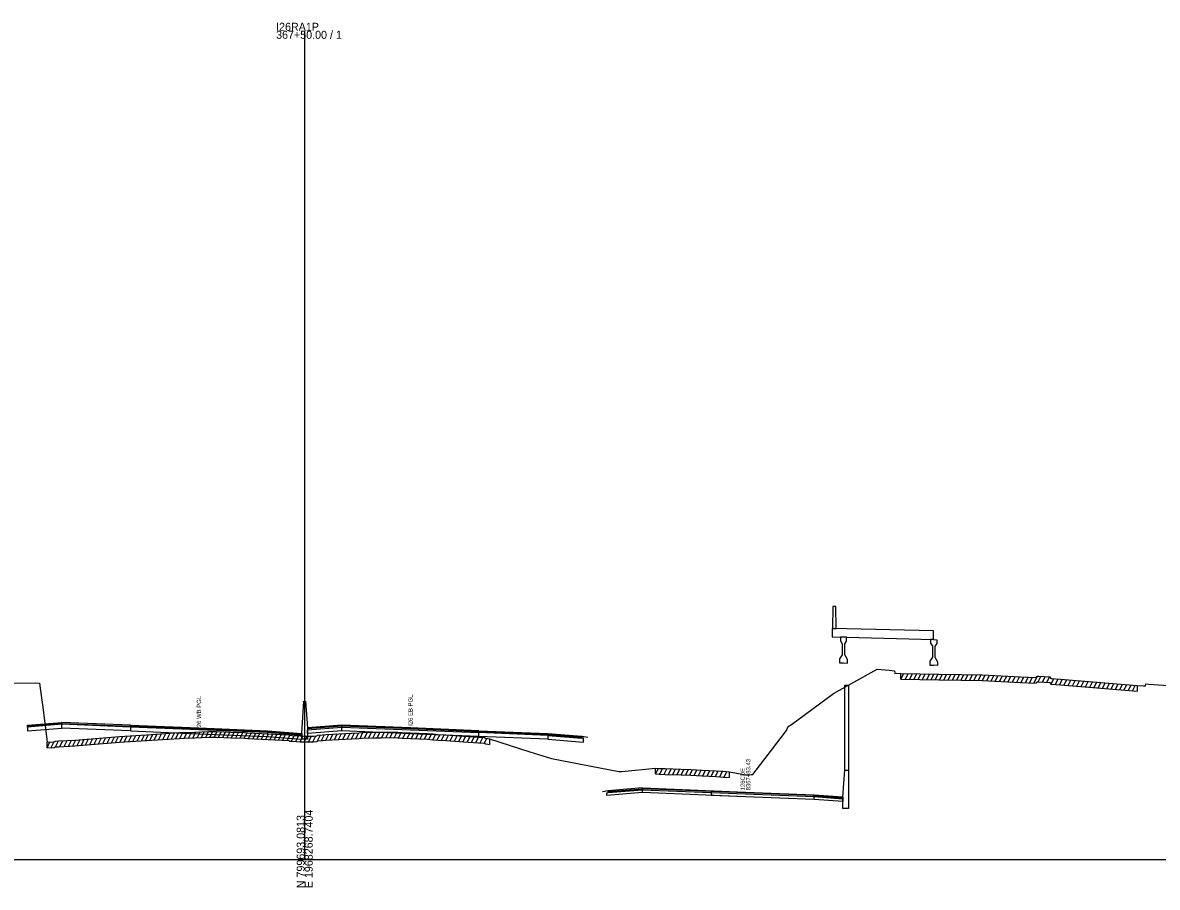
# Model space of a CAD drawing. Extents: x 1017 to 19997, y -1947 to 50737.
# Drawn here: x 14501.4 to 14898.2, y 17490.3 to 17792.9 of the extents above; entities that cross this region are included whole.
import ezdxf

# ---------------------------------------------------------------- set-up
doc = ezdxf.new("R2010")
doc.units = 0
for name, color, linetype in [('RD_GPK_XS_Cell', 7, 'Continuous'), ('RD_XS_Base', 7, 'Continuous'), ('RD_XS_ExGround', 7, 'Continuous'), ('RD_XS_ExPaveRet', 7, 'Continuous'), ('RD_XS_Greenside', 7, 'Continuous'), ('RD_XS_MedBWall', 7, 'Continuous'), ('RD_XS_Pave', 7, 'Continuous'), ('RD_XS_PaveOvlay', 7, 'Continuous'), ('RD_XS_TX_Notes', 7, 'Continuous')]:
    doc.layers.add(name, color=color, linetype=linetype)

msp = doc.modelspace()

# ---------------------------------------------------------------- linework, layer by layer
at = {"layer": 'RD_GPK_XS_Cell'}
for p, q in [((14600, 17500), (14600, 17790.08)), ((14000, 17500), (14600, 17500)), ((14600, 17500), (15200, 17500))]:
    msp.add_line(p, q, dxfattribs=at)
at = {"layer": 'RD_XS_Base'}
for points in [[(14515, 17546.02), (14515, 17547.36)], [(14503, 17546.4), (14503, 17545.06)], [(14503, 17545.06), (14515, 17546.02)], [(14539.05, 17545.04), (14515, 17546.02)], [(14539.05, 17546.38), (14539.05, 17545.04)], [(14539.05, 17545.04), (14563, 17544.08), (14587, 17543.1)], [(14599, 17543.5), (14587, 17544.44)], [(14587, 17544.44), (14587, 17543.1)], [(14587, 17543.1), (14599, 17542.16)], [(14599, 17542.16), (14599, 17543.5)], [(14601, 17544.11), (14601, 17545.45)], [(14613, 17545.05), (14601, 17544.11)], [(14613, 17545.05), (14613, 17546.39)], [(14660.95, 17543.1), (14637, 17544.08), (14613, 17545.05)], [(14660.95, 17543.1), (14660.95, 17544.44)], [(14685, 17542.13), (14660.95, 17543.1)], [(14685, 17543.47), (14685, 17542.13)], [(14697.5, 17542.47), (14697, 17542.51), (14685, 17543.47)], [(14685, 17542.13), (14697.5, 17541.13)], [(14697.5, 17541.13), (14697.5, 17542.47)], [(14705.69, 17523.43), (14706.19, 17523.47), (14718.19, 17524.44)], [(14718.19, 17523.44), (14705.69, 17522.43)], [(14705.69, 17522.43), (14705.69, 17523.43)], [(14718.19, 17523.44), (14718.19, 17524.44)], [(14778.19, 17521.08), (14754.19, 17522.02), (14718.19, 17523.44)], [(14742.19, 17523.49), (14742.19, 17522.49)], [(14778.19, 17521.08), (14754.19, 17522.02), (14742.19, 17522.49)], [(14778.19, 17522.08), (14788.19, 17521.3)], [(14778.19, 17521.08), (14778.19, 17522.08)], [(14788.19, 17520.3), (14778.19, 17521.08)], [(14788.19, 17521.3), (14788.19, 17520.3)]]:
    msp.add_lwpolyline(points, dxfattribs=at)
at = {"layer": 'RD_XS_ExGround'}
msp.add_lwpolyline([(14484.51, 17561.81), (14505.82, 17561.83), (14507.21, 17561.76), (14507.82, 17557.4), (14508.35, 17553.41), (14509.87, 17541.1), (14512.36, 17541.26), (14512.71, 17541.45), (14513.92, 17541.52), (14519.54, 17541.85), (14533.82, 17542.96), (14535.27, 17543.07), (14544.66, 17543.71), (14556.18, 17544.44), (14557.93, 17544.51), (14561.59, 17544.63), (14566.52, 17544.84), (14567.41, 17544.88), (14568.03, 17544.88), (14569.11, 17544.86), (14571.7, 17544.75), (14574.15, 17544.64), (14578.97, 17544.46), (14580.11, 17544.42), (14592.05, 17543.85), (14594.41, 17543.65), (14594.66, 17543.51), (14595.58, 17543.44), (14598.36, 17543.27), (14600, 17543.21), (14601.08, 17543.18), (14603.08, 17543.26), (14604.3, 17543.29), (14604.51, 17543.53), (14606.25, 17543.71), (14607.39, 17543.82), (14616.54, 17544.29), (14619.04, 17544.42), (14620.14, 17544.46), (14624.54, 17544.58), (14626.79, 17544.63), (14630.98, 17544.72), (14632.58, 17544.64), (14634.09, 17544.54), (14639.95, 17544.26), (14642.86, 17544.11), (14644.82, 17543.97), (14646.67, 17543.85), (14649.35, 17543.66), (14655.59, 17543.22), (14660.83, 17542.87), (14662.85, 17542.72), (14663.25, 17542.54), (14664.12, 17542.4), (14664.66, 17542.33), (14678.72, 17537.76), (14686.29, 17535.37), (14709.93, 17530.9), (14710.4, 17530.81), (14710.9, 17530.86), (14722.73, 17531.97), (14723.98, 17531.92), (14726.12, 17531.84), (14731.66, 17531.66), (14735.08, 17531.52), (14738.98, 17531.33), (14743.98, 17531.11), (14746.41, 17530.91), (14748.62, 17530.71), (14754.15, 17529.68), (14754.66, 17529.7), (14756.34, 17529.82), (14756.76, 17529.82), (14763.29, 17538.34), (14768.52, 17545.14), (14769.15, 17546.63), (14770.27, 17547.24), (14785, 17558.12), (14800.26, 17566.61), (14804.44, 17566.26), (14806.35, 17566.09), (14806.47, 17565.19), (14807.15, 17565.2), (14808.59, 17565.1), (14821.78, 17564.9), (14829.61, 17564.78), (14837, 17564.69), (14850.45, 17564.01), (14855.88, 17563.73), (14856.14, 17564.21), (14856.8, 17564.17), (14860.7, 17563.95), (14860.96, 17563.44), (14864.42, 17563.16), (14891.23, 17560.92), (14893.44, 17560.84), (14894.09, 17560.83), (14894.22, 17561.52), (14895.28, 17561.42), (14903.82, 17560.85)], dxfattribs=at)
at = {"layer": 'RD_XS_ExPaveRet'}
for p, q in [((14808.59, 17563.1), (14808.59, 17565.1)), ((14808.59, 17563.1), (14809.58, 17565.09)), ((14808.59, 17563.1), (14821.78, 17562.9)), ((14810.09, 17563.08), (14811.08, 17565.07)), ((14811.59, 17563.06), (14812.58, 17565.04)), ((14813.09, 17563.03), (14814.08, 17565.02)), ((14814.59, 17563.01), (14815.58, 17565)), ((14816.09, 17562.99), (14817.08, 17564.97)), ((14817.59, 17562.97), (14818.58, 17564.95)), ((14819.09, 17562.94), (14820.08, 17564.93)), ((14820.59, 17562.92), (14821.58, 17564.9)), ((14821.78, 17562.9), (14829.61, 17562.78)), ((14822.09, 17562.9), (14823.08, 17564.88)), ((14823.59, 17562.87), (14824.58, 17564.86)), ((14825.09, 17562.85), (14826.08, 17564.84)), ((14826.59, 17562.83), (14827.58, 17564.81)), ((14828.09, 17562.81), (14829.08, 17564.79)), ((14829.59, 17562.78), (14830.58, 17564.77)), ((14829.61, 17562.78), (14837, 17562.69)), ((14831.09, 17562.76), (14832.08, 17564.75)), ((14832.59, 17562.74), (14833.58, 17564.73)), ((14834.09, 17562.72), (14835.08, 17564.71)), ((14835.59, 17562.71), (14836.58, 17564.69)), ((14837, 17562.69), (14850.45, 17562.01)), ((14837.09, 17562.68), (14838.06, 17564.63)), ((14838.59, 17562.61), (14839.56, 17564.56)), ((14840.09, 17562.53), (14841.06, 17564.48)), ((14841.59, 17562.46), (14842.56, 17564.41)), ((14843.09, 17562.38), (14844.06, 17564.33)), ((14844.59, 17562.3), (14845.56, 17564.26)), ((14846.09, 17562.23), (14847.06, 17564.18)), ((14847.59, 17562.15), (14848.56, 17564.1)), ((14849.09, 17562.08), (14850.06, 17564.03)), ((14850.59, 17562), (14851.56, 17563.95)), ((14852.09, 17561.92), (14853.06, 17563.87)), ((14853.59, 17561.85), (14854.56, 17563.8)), ((14855.09, 17561.77), (14856.3, 17564.2)), ((14856.59, 17562.19), (14857.56, 17564.13)), ((14858.09, 17562.1), (14859.06, 17564.04)), ((14859.59, 17562.01), (14860.56, 17563.96)), ((14861.09, 17561.42), (14862.05, 17563.35)), ((14862.59, 17561.3), (14863.55, 17563.23)), ((14864.09, 17561.18), (14865.05, 17563.1)), ((14865.59, 17561.06), (14866.55, 17562.98)), ((14867.09, 17560.93), (14868.05, 17562.85)), ((14868.59, 17560.81), (14869.55, 17562.73)), ((14850.45, 17562.01), (14855.88, 17561.73)), ((14855.88, 17561.73), (14856.14, 17562.21)), ((14856.14, 17562.21), (14856.8, 17562.17)), ((14856.8, 17562.17), (14860.7, 17561.95)), ((14860.7, 17561.95), (14860.96, 17561.44)), ((14860.96, 17561.44), (14864.42, 17561.16)), ((14864.42, 17561.16), (14891.23, 17558.92)), ((14870.09, 17560.68), (14871.05, 17562.6)), ((14871.59, 17560.56), (14872.55, 17562.48)), ((14873.09, 17560.43), (14874.05, 17562.35)), ((14874.59, 17560.31), (14875.55, 17562.23)), ((14876.09, 17560.18), (14877.05, 17562.1)), ((14877.59, 17560.06), (14878.55, 17561.98)), ((14879.09, 17559.93), (14880.05, 17561.85)), ((14880.59, 17559.81), (14881.55, 17561.73)), ((14882.09, 17559.68), (14883.05, 17561.6)), ((14883.59, 17559.56), (14884.55, 17561.48)), ((14885.09, 17559.43), (14886.05, 17561.35)), ((14886.59, 17559.31), (14887.55, 17561.23)), ((14888.09, 17559.18), (14889.05, 17561.1)), ((14889.59, 17559.06), (14890.55, 17560.98)), ((14891.23, 17560.92), (14891.23, 17558.92)), ((14532.37, 17540.85), (14533.41, 17542.93)), ((14533.87, 17540.97), (14534.91, 17543.05)), ((14535.37, 17541.08), (14536.41, 17543.15)), ((14536.87, 17541.18), (14537.91, 17543.25)), ((14538.37, 17541.28), (14539.41, 17543.35)), ((14539.87, 17541.38), (14540.91, 17543.45)), ((14541.37, 17541.49), (14542.41, 17543.56)), ((14542.87, 17541.59), (14543.91, 17543.66)), ((14544.37, 17541.69), (14545.4, 17543.75)), ((14545.87, 17541.78), (14546.9, 17543.85)), ((14547.37, 17541.88), (14548.4, 17543.95)), ((14548.87, 17541.97), (14549.9, 17544.04)), ((14550.37, 17542.07), (14551.4, 17544.14)), ((14551.87, 17542.17), (14552.9, 17544.23)), ((14553.37, 17542.26), (14554.4, 17544.33)), ((14554.87, 17542.36), (14555.9, 17544.42)), ((14556.37, 17542.45), (14557.39, 17544.49)), ((14557.87, 17542.51), (14558.89, 17544.54)), ((14559.37, 17542.56), (14560.39, 17544.59)), ((14560.87, 17542.61), (14561.89, 17544.64)), ((14561.59, 17542.63), (14566.52, 17542.84)), ((14562.37, 17542.66), (14563.39, 17544.71)), ((14563.87, 17542.73), (14564.89, 17544.77)), ((14565.37, 17542.79), (14566.39, 17544.83)), ((14566.52, 17542.84), (14567.41, 17542.88)), ((14566.87, 17542.85), (14567.88, 17544.88)), ((14567.41, 17542.88), (14568.03, 17542.88)), ((14568.03, 17542.88), (14569.11, 17542.86)), ((14568.37, 17542.87), (14569.36, 17544.85)), ((14569.11, 17542.86), (14571.7, 17542.75)), ((14569.87, 17542.83), (14570.85, 17544.79)), ((14571.37, 17542.77), (14572.35, 17544.72)), ((14572.87, 17542.7), (14573.85, 17544.66)), ((14574.37, 17542.63), (14575.35, 17544.6)), ((14575.87, 17542.58), (14576.85, 17544.54)), ((14577.37, 17542.52), (14578.35, 17544.48)), ((14578.87, 17542.46), (14579.85, 17544.43)), ((14580.37, 17542.4), (14581.35, 17544.36)), ((14581.87, 17542.33), (14582.85, 17544.29)), ((14583.37, 17542.26), (14584.35, 17544.22)), ((14584.87, 17542.19), (14585.85, 17544.15)), ((14586.37, 17542.12), (14587.35, 17544.08)), ((14587.87, 17542.05), (14588.85, 17544.01)), ((14589.37, 17541.98), (14590.35, 17543.93)), ((14590.87, 17541.91), (14591.85, 17543.86)), ((14592.37, 17541.83), (14593.33, 17543.74)), ((14593.87, 17541.69), (14594.77, 17543.5)), ((14595.37, 17541.45), (14596.34, 17543.39)), ((14596.87, 17541.36), (14597.84, 17543.3)), ((14598.37, 17541.27), (14599.35, 17543.23)), ((14599.87, 17541.22), (14600.86, 17543.19)), ((14601.37, 17541.2), (14602.39, 17543.23)), ((14602.87, 17541.25), (14603.89, 17543.28)), ((14604.37, 17541.37), (14605.5, 17543.63)), ((14605.87, 17541.67), (14606.92, 17543.77)), ((14607.37, 17541.82), (14608.4, 17543.87)), ((14608.87, 17541.9), (14609.9, 17543.95)), ((14610.37, 17541.97), (14611.4, 17544.03)), ((14611.87, 17542.05), (14612.9, 17544.11)), ((14613.37, 17542.13), (14614.4, 17544.18)), ((14614.87, 17542.21), (14615.9, 17544.26)), ((14616.37, 17542.29), (14617.4, 17544.34)), ((14617.87, 17542.36), (14618.9, 17544.42)), ((14619.37, 17542.43), (14620.38, 17544.46)), ((14620.87, 17542.48), (14621.89, 17544.51)), ((14622.37, 17542.52), (14623.39, 17544.55)), ((14623.87, 17542.56), (14624.88, 17544.59)), ((14625.37, 17542.6), (14626.38, 17544.62)), ((14626.87, 17542.63), (14627.88, 17544.66)), ((14628.37, 17542.67), (14629.38, 17544.69)), ((14629.87, 17542.7), (14630.88, 17544.72)), ((14631.37, 17542.7), (14632.35, 17544.65)), ((14632.87, 17542.62), (14633.84, 17544.56)), ((14634.37, 17542.53), (14635.35, 17544.48)), ((14635.87, 17542.46), (14636.85, 17544.41)), ((14637.37, 17542.38), (14638.35, 17544.34)), ((14638.87, 17542.31), (14639.85, 17544.26)), ((14640.37, 17542.24), (14641.35, 17544.19)), ((14641.87, 17542.16), (14642.85, 17544.11)), ((14643.37, 17542.08), (14644.34, 17544.01)), ((14644.87, 17541.97), (14645.84, 17543.9)), ((14646.37, 17541.87), (14647.34, 17543.8)), ((14647.87, 17541.76), (14648.84, 17543.69)), ((14649.37, 17541.66), (14650.34, 17543.59)), ((14650.87, 17541.55), (14651.84, 17543.48)), ((14652.37, 17541.45), (14653.34, 17543.38)), ((14653.87, 17541.34), (14654.84, 17543.27)), ((14655.37, 17541.23), (14656.34, 17543.17)), ((14656.87, 17541.13), (14657.84, 17543.07)), ((14658.37, 17541.03), (14659.34, 17542.97)), ((14659.87, 17540.93), (14660.84, 17542.87)), ((14509.87, 17539.1), (14510.9, 17541.17)), ((14509.87, 17539.1), (14509.87, 17541.1)), ((14509.87, 17539.1), (14512.36, 17539.26)), ((14511.37, 17539.2), (14512.42, 17541.29)), ((14512.36, 17539.26), (14512.71, 17539.45)), ((14512.71, 17539.45), (14513.92, 17539.52)), ((14512.87, 17539.46), (14513.9, 17541.52)), ((14513.92, 17539.52), (14519.54, 17539.85)), ((14514.37, 17539.54), (14515.4, 17541.61)), ((14515.87, 17539.63), (14516.9, 17541.7)), ((14517.37, 17539.72), (14518.4, 17541.79)), ((14518.87, 17539.81), (14519.9, 17541.88)), ((14519.54, 17539.85), (14533.82, 17540.96)), ((14520.37, 17539.92), (14521.41, 17542)), ((14521.87, 17540.03), (14522.91, 17542.12)), ((14523.37, 17540.15), (14524.41, 17542.23)), ((14524.87, 17540.27), (14525.91, 17542.35)), ((14526.37, 17540.38), (14527.41, 17542.46)), ((14527.87, 17540.5), (14528.91, 17542.58)), ((14529.37, 17540.62), (14530.41, 17542.7)), ((14530.87, 17540.73), (14531.91, 17542.81)), ((14533.82, 17540.96), (14535.27, 17541.07)), ((14535.27, 17541.07), (14544.66, 17541.71)), ((14544.66, 17541.71), (14556.18, 17542.44)), ((14556.18, 17542.44), (14557.93, 17542.51)), ((14557.93, 17542.51), (14561.59, 17542.63)), ((14571.7, 17542.75), (14574.15, 17542.64)), ((14574.15, 17542.64), (14578.97, 17542.46)), ((14578.97, 17542.46), (14580.11, 17542.42)), ((14580.11, 17542.42), (14592.05, 17541.85)), ((14592.05, 17541.85), (14594.41, 17541.65)), ((14594.41, 17541.65), (14594.66, 17541.51)), ((14594.66, 17541.51), (14595.58, 17541.44)), ((14595.58, 17541.44), (14598.36, 17541.27)), ((14598.36, 17541.27), (14600, 17541.21)), ((14600, 17541.21), (14601.08, 17541.18)), ((14601.08, 17541.18), (14603.08, 17541.26)), ((14603.08, 17541.26), (14604.3, 17541.29)), ((14604.3, 17541.29), (14604.51, 17541.53)), ((14604.51, 17541.53), (14606.25, 17541.71)), ((14606.25, 17541.71), (14607.39, 17541.82)), ((14607.39, 17541.82), (14616.54, 17542.29)), ((14616.54, 17542.29), (14619.04, 17542.42)), ((14619.04, 17542.42), (14620.14, 17542.46)), ((14620.14, 17542.46), (14624.54, 17542.58)), ((14624.54, 17542.58), (14626.79, 17542.63)), ((14626.79, 17542.63), (14630.98, 17542.72)), ((14630.98, 17542.72), (14632.58, 17542.64)), ((14632.58, 17542.64), (14634.09, 17542.54)), ((14634.09, 17542.54), (14639.95, 17542.26)), ((14639.95, 17542.26), (14642.86, 17542.11)), ((14642.86, 17542.11), (14644.82, 17541.97)), ((14644.82, 17541.97), (14646.67, 17541.85)), ((14646.67, 17541.85), (14649.35, 17541.66)), ((14649.35, 17541.66), (14655.59, 17541.22)), ((14655.59, 17541.22), (14660.83, 17540.87)), ((14660.83, 17540.87), (14662.85, 17540.72)), ((14661.37, 17540.83), (14662.34, 17542.76)), ((14662.85, 17540.72), (14663.25, 17540.54)), ((14662.87, 17540.71), (14663.75, 17542.46)), ((14663.25, 17540.54), (14664.12, 17540.4)), ((14664.12, 17540.4), (14664.66, 17540.33)), ((14664.66, 17542.33), (14664.66, 17540.33)), ((14722.73, 17529.97), (14722.73, 17531.97)), ((14722.73, 17529.97), (14723.71, 17531.93)), ((14724.23, 17529.91), (14725.21, 17531.88)), ((14725.73, 17529.86), (14726.71, 17531.82)), ((14727.23, 17529.81), (14728.21, 17531.77)), ((14728.73, 17529.75), (14729.71, 17531.72)), ((14730.23, 17529.7), (14731.21, 17531.67)), ((14731.73, 17529.65), (14732.71, 17531.62)), ((14733.23, 17529.6), (14734.21, 17531.56)), ((14734.73, 17529.54), (14735.7, 17531.49)), ((14736.23, 17529.47), (14737.2, 17531.42)), ((14737.73, 17529.39), (14738.7, 17531.35)), ((14739.23, 17529.32), (14740.2, 17531.28)), ((14740.73, 17529.25), (14741.7, 17531.21)), ((14742.23, 17529.19), (14743.2, 17531.14)), ((14743.73, 17529.12), (14744.69, 17531.05)), ((14745.23, 17529.01), (14746.19, 17530.93)), ((14722.73, 17529.97), (14723.98, 17529.92)), ((14723.98, 17529.92), (14726.12, 17529.84)), ((14726.12, 17529.84), (14731.66, 17529.66)), ((14731.66, 17529.66), (14735.08, 17529.52)), ((14735.08, 17529.52), (14738.98, 17529.33)), ((14738.98, 17529.33), (14743.98, 17529.11)), ((14743.98, 17529.11), (14746.41, 17528.91)), ((14746.41, 17528.91), (14748.54, 17528.72)), ((14746.73, 17528.89), (14747.68, 17530.8)), ((14748.54, 17530.72), (14748.54, 17528.72))]:
    msp.add_line(p, q, dxfattribs=at)
at = {"layer": 'RD_XS_Greenside'}
for points in [[(14697, 17543.18), (14699, 17542.85)], [(14706.19, 17524.11), (14704.19, 17523.78)]]:
    msp.add_lwpolyline(points, dxfattribs=at)
at = {"layer": 'RD_XS_MedBWall'}
for points in [[(14788.94, 17531.27), (14788.94, 17561.03)], [(14788.94, 17561.03), (14790.19, 17561.03)], [(14790.19, 17561.03), (14790.19, 17517.93)], [(14599, 17544.15), (14599.75, 17555.44), (14600.25, 17555.44), (14601, 17546.1)], [(14599, 17542.15), (14599, 17544.15)], [(14601, 17546.1), (14601, 17542.15)], [(14601, 17542.15), (14599, 17542.15)], [(14788.19, 17521.93), (14788.94, 17531.27), (14790.19, 17531.27)], [(14788.19, 17521.93), (14788.94, 17531.27)], [(14790.19, 17531.27), (14790.19, 17517.93)], [(14788.19, 17517.93), (14788.19, 17521.93)], [(14790.19, 17517.93), (14788.19, 17517.93)]]:
    msp.add_lwpolyline(points, dxfattribs=at)
at = {"layer": 'RD_XS_Pave'}
for points in [[(14503, 17546.74), (14515, 17547.7)], [(14515, 17547.36), (14503, 17546.4)], [(14515, 17547.7), (14539.05, 17546.72)], [(14515, 17547.36), (14515, 17547.7)], [(14539.05, 17546.38), (14515, 17547.36)], [(14503, 17546.4), (14503, 17546.74)], [(14539.05, 17546.72), (14539.05, 17546.38)], [(14587, 17544.44), (14563, 17545.42), (14539.05, 17546.38)], [(14587, 17544.78), (14587, 17544.44)], [(14587, 17544.78), (14599, 17543.84)], [(14599, 17543.84), (14599, 17543.5)], [(14613, 17546.73), (14601, 17545.79)], [(14601, 17545.45), (14613, 17546.39)], [(14601, 17545.79), (14601, 17545.45)], [(14613, 17546.39), (14613, 17546.73)], [(14660.95, 17544.78), (14637, 17545.76), (14613, 17546.73)], [(14613, 17546.39), (14637, 17545.42), (14660.95, 17544.44)], [(14660.95, 17544.78), (14685, 17543.81)], [(14660.95, 17544.44), (14660.95, 17544.78)], [(14685, 17543.47), (14660.95, 17544.44)], [(14685, 17543.81), (14685, 17543.47)], [(14685, 17543.47), (14697, 17542.51)], [(14697, 17542.51), (14697, 17542.85)], [(14706.19, 17523.79), (14718.19, 17524.76)], [(14718.19, 17524.44), (14706.19, 17523.47)], [(14706.19, 17523.47), (14706.19, 17523.79)], [(14778.19, 17522.4), (14754.19, 17523.34), (14718.19, 17524.76)], [(14718.19, 17524.76), (14718.19, 17524.44)], [(14718.19, 17524.44), (14754.19, 17523.02), (14778.19, 17522.08)], [(14778.19, 17522.4), (14754.19, 17523.34), (14742.19, 17523.81)], [(14742.19, 17523.81), (14742.19, 17523.49)], [(14742.19, 17523.49), (14754.19, 17523.02), (14778.19, 17522.08)], [(14778.19, 17522.08), (14778.19, 17522.4)], [(14778.19, 17522.4), (14788.19, 17521.62)], [(14788.19, 17521.62), (14788.19, 17521.3)]]:
    msp.add_lwpolyline(points, dxfattribs=at)
at = {"layer": 'RD_XS_PaveOvlay'}
for points in [[(14785.89, 17580.91), (14785.78, 17588.54), (14784.73, 17588.6), (14784.62, 17580.94)], [(14820.01, 17580.02), (14789.68, 17580.81), (14784.52, 17580.94)], [(14784.52, 17580.94), (14784.52, 17577.94)], [(14784.62, 17580.94), (14785.89, 17580.91)], [(14820.01, 17577.02), (14820.01, 17580.02)], [(14784.52, 17577.94), (14789.68, 17577.81), (14820.01, 17577.02)], [(14789.52, 17577.81), (14788.47, 17577.84), (14787.42, 17577.87)], [(14787.42, 17577.87), (14787.42, 17576.57)], [(14787.42, 17576.57), (14788.05, 17575.53)], [(14788.05, 17575.53), (14788.05, 17571.7)], [(14788.89, 17575.48), (14789.52, 17576.44)], [(14788.89, 17571.65), (14788.89, 17575.48)], [(14789.52, 17576.44), (14789.52, 17577.81)], [(14820.01, 17577.02), (14818.96, 17577.04)], [(14818.96, 17577.04), (14818.96, 17575.75)], [(14818.96, 17575.75), (14819.59, 17574.71)], [(14819.59, 17574.71), (14819.59, 17570.88)], [(14820.01, 17577.02), (14821.07, 17576.92)], [(14821.07, 17575.62), (14820.43, 17574.66)], [(14820.43, 17574.66), (14820.43, 17570.83)], [(14821.07, 17576.92), (14821.07, 17575.62)], [(14788.05, 17571.7), (14787.1, 17570.25)], [(14789.84, 17570.09), (14788.89, 17571.65)], [(14819.59, 17570.88), (14818.64, 17569.43)], [(14820.43, 17570.83), (14821.38, 17569.27)], [(14787.1, 17570.25), (14787.1, 17568.92)], [(14787.1, 17568.92), (14788.47, 17568.84), (14789.84, 17568.76)], [(14789.84, 17568.76), (14789.84, 17570.09)], [(14818.64, 17569.43), (14818.64, 17568.1)], [(14818.64, 17568.1), (14820.01, 17568.02)], [(14821.38, 17567.94), (14820.01, 17568.02)], [(14821.38, 17569.27), (14821.38, 17567.94)], [(14503, 17547.08), (14515, 17548.04)], [(14503, 17546.74), (14503, 17547.08)], [(14539.05, 17547.06), (14515, 17548.04)], [(14515, 17548.04), (14515, 17547.7)], [(14539.05, 17547.06), (14563, 17546.09), (14587, 17545.11)], [(14539.05, 17546.72), (14539.05, 17547.06)], [(14613, 17547.06), (14601, 17546.1)], [(14613, 17546.73), (14613, 17547.06)], [(14660.95, 17545.12), (14637, 17546.09), (14613, 17547.06)], [(14587, 17544.78), (14563, 17545.76), (14539.05, 17546.72)], [(14587, 17545.11), (14587, 17544.78)], [(14587, 17545.11), (14599, 17544.15)], [(14599, 17544.15), (14599, 17543.84)], [(14601, 17546.1), (14601, 17545.79)], [(14660.95, 17545.12), (14685, 17544.14)], [(14660.95, 17544.78), (14660.95, 17545.12)], [(14685, 17544.14), (14697, 17543.18)], [(14685, 17543.81), (14685, 17544.14)], [(14697, 17542.85), (14685, 17543.81)], [(14697, 17543.18), (14697, 17542.85)], [(14718.19, 17525.07), (14706.19, 17524.11)], [(14706.19, 17524.11), (14706.19, 17523.79)], [(14718.19, 17525.07), (14754.19, 17523.66), (14778.19, 17522.72)], [(14718.19, 17524.76), (14718.19, 17525.07)], [(14742.19, 17524.13), (14754.19, 17523.66), (14778.19, 17522.72)], [(14742.19, 17523.81), (14742.19, 17524.13)], [(14778.19, 17522.72), (14778.19, 17522.4)], [(14778.19, 17522.72), (14788.19, 17521.93)], [(14788.19, 17521.93), (14788.19, 17521.62)]]:
    msp.add_lwpolyline(points, dxfattribs=at)

# ---------------------------------------------------------------- texts
at = {"layer": 'RD_GPK_XS_Cell'}
for s, p in [('I26RA1P', (14590, 17790.08)), ('367+50.00 / 1', (14590, 17787.28))]:
    msp.add_text(s, height=2.8, dxfattribs=at).set_placement(p)
for s, p in [('N 799693.0813', (14600, 17490)), ('E 1968268.7404', (14602.8, 17490))]:
    msp.add_text(s, height=2.8, rotation=90, dxfattribs=at).set_placement(p)
at = {"layer": 'RD_XS_TX_Notes'}
for s, p in [('I26 WB PGL', (14563.75, 17545.78)), ('I26 EB PGL', (14637.75, 17546.82)), (' 126CDE', (14753.96, 17523.66)), (' 8367+83.43', (14755.91, 17523.66))]:
    msp.add_text(s, height=1.5, rotation=90, dxfattribs=at).set_placement(p)

doc.saveas('drawing.dxf')
